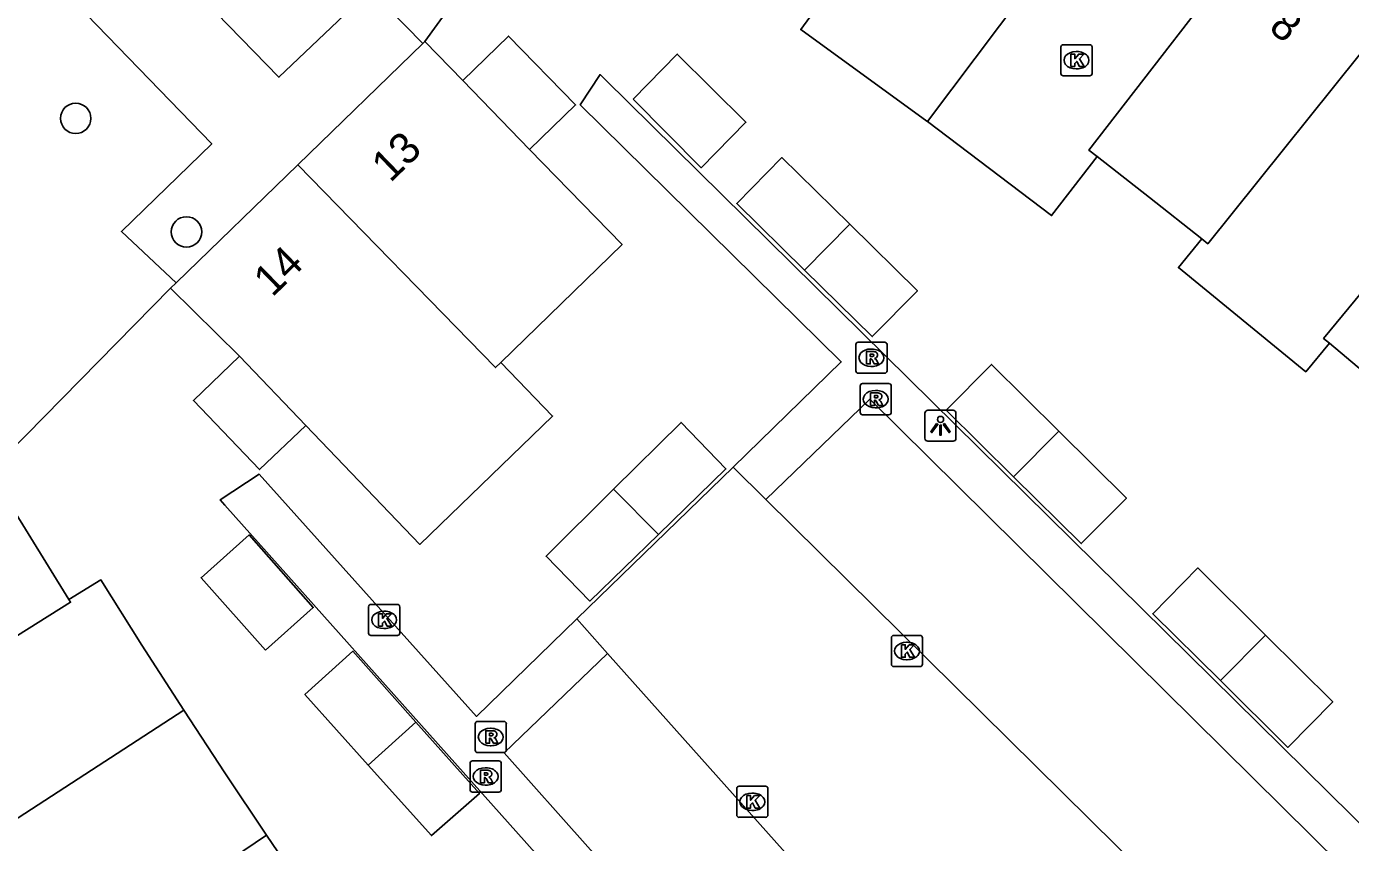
# Model space of a CAD drawing. Extents: x 160026 to 161302, y 384757 to 385701.
# Drawn here: x 160299.07 to 160341.63, y 385442.54 to 385468.79 of the extents above; entities that cross this region are included whole.
import ezdxf

# ---------------------------------------------------------------- set-up
doc = ezdxf.new("R2010")
doc.units = 0
for name, color, linetype in [('IMGEO_Boom', 7, 'Continuous'), ('IMGEO_Groenvoorziening', 7, 'Continuous'), ('IMGEO_Kolk', 7, 'Continuous'), ('IMGEO_Lichtpunt', 7, 'Continuous'), ('IMGEO_Pand', 7, 'Continuous'), ('IMGEO_Pand_nummerreeks', 7, 'Continuous'), ('IMGEO_Rijbaan_lokaal_open', 7, 'Continuous'), ('IMGEO_Rioolput', 7, 'Continuous'), ('IMGEO_Voetpad_open', 7, 'Continuous')]:
    doc.layers.add(name, color=color, linetype=linetype)

msp = doc.modelspace()

# ---------------------------------------------------------------- linework, layer by layer
at = {"layer": 'IMGEO_Boom'}
for centre in [(160300.652, 385465.829), (160304.213, 385462.178)]:
    msp.add_circle(centre, 0.489, dxfattribs=at)
at = {"layer": 'IMGEO_Groenvoorziening'}
for points in [[(160316.803, 385475.111), (160311.879, 385468.304)], [(160303.703, 385460.37), (160297.892, 385454.463)]]:
    msp.add_lwpolyline(points, dxfattribs=at)
at = {"layer": 'IMGEO_Kolk'}
for p, q in [((160332.32, 385467.273), (160332.32, 385468.125)), ((160332.395, 385468.199), (160333.247, 385468.199)), ((160333.321, 385468.125), (160333.321, 385467.273)), ((160332.808, 385467.979), (160332.833, 385467.979)), ((160332.831, 385467.419), (160332.806, 385467.419)), ((160333.247, 385467.199), (160332.395, 385467.199)), ((160310.066, 385449.274), (160310.066, 385450.126)), ((160310.141, 385450.2), (160310.993, 385450.2)), ((160310.554, 385449.98), (160310.579, 385449.98)), ((160311.067, 385450.126), (160311.067, 385449.274)), ((160310.577, 385449.42), (160310.552, 385449.42)), ((160310.993, 385449.2), (160310.141, 385449.2)), ((160326.87, 385448.275), (160326.87, 385449.127)), ((160326.945, 385449.201), (160327.797, 385449.201)), ((160327.358, 385448.981), (160327.383, 385448.981)), ((160327.871, 385449.127), (160327.871, 385448.275)), ((160327.797, 385448.201), (160326.945, 385448.201)), ((160327.381, 385448.421), (160327.356, 385448.421)), ((160321.9, 385443.425), (160321.9, 385444.277)), ((160321.975, 385444.351), (160322.827, 385444.351)), ((160322.901, 385444.277), (160322.901, 385443.425)), ((160322.388, 385444.131), (160322.413, 385444.131)), ((160322.411, 385443.571), (160322.386, 385443.571)), ((160322.827, 385443.351), (160321.975, 385443.351))]:
    msp.add_line(p, q, dxfattribs=at)
for points in [[(160332.32, 385467.273), (160332.32, 385468.125)], [(160332.395, 385468.199), (160333.247, 385468.199)], [(160333.321, 385468.125), (160333.321, 385467.273)], [(160332.641, 385467.899), (160332.764, 385467.899), (160332.764, 385467.748), (160332.894, 385467.899), (160333.058, 385467.899), (160332.912, 385467.748), (160333.065, 385467.499), (160332.913, 385467.499), (160332.828, 385467.663), (160332.764, 385467.596), (160332.764, 385467.499), (160332.641, 385467.499), (160332.641, 385467.899)], [(160333.247, 385467.199), (160332.395, 385467.199)], [(160310.066, 385449.274), (160310.066, 385450.126)], [(160310.141, 385450.2), (160310.993, 385450.2)], [(160310.387, 385449.9), (160310.51, 385449.9), (160310.51, 385449.749), (160310.64, 385449.9), (160310.804, 385449.9), (160310.658, 385449.749), (160310.811, 385449.5), (160310.659, 385449.5), (160310.574, 385449.664), (160310.51, 385449.597), (160310.51, 385449.5), (160310.387, 385449.5), (160310.387, 385449.9)], [(160311.067, 385450.126), (160311.067, 385449.274)], [(160310.993, 385449.2), (160310.141, 385449.2)], [(160326.87, 385448.275), (160326.87, 385449.127)], [(160326.945, 385449.201), (160327.797, 385449.201)], [(160327.871, 385449.127), (160327.871, 385448.275)], [(160327.191, 385448.901), (160327.314, 385448.901), (160327.314, 385448.75), (160327.444, 385448.901), (160327.608, 385448.901), (160327.462, 385448.75), (160327.615, 385448.501), (160327.463, 385448.501), (160327.378, 385448.665), (160327.314, 385448.598), (160327.314, 385448.501), (160327.191, 385448.501), (160327.191, 385448.901)], [(160327.797, 385448.201), (160326.945, 385448.201)], [(160321.9, 385443.425), (160321.9, 385444.277)], [(160321.975, 385444.351), (160322.827, 385444.351)], [(160322.901, 385444.277), (160322.901, 385443.425)], [(160322.221, 385444.051), (160322.344, 385444.051), (160322.344, 385443.9), (160322.474, 385444.051), (160322.638, 385444.051), (160322.492, 385443.9), (160322.645, 385443.651), (160322.493, 385443.651), (160322.408, 385443.815), (160322.344, 385443.748), (160322.344, 385443.651), (160322.221, 385443.651), (160322.221, 385444.051)], [(160322.827, 385443.351), (160321.975, 385443.351)]]:
    msp.add_lwpolyline(points, dxfattribs=at)
for centre, start, end in [((160332.397, 385468.123), 91.552, 178.448), ((160332.397, 385468.123), 91.552, 178.448), ((160333.245, 385468.123), 1.552, 88.448), ((160333.245, 385468.123), 1.552, 88.448), ((160332.397, 385467.275), 181.552, 268.448), ((160332.397, 385467.275), 181.552, 268.448), ((160333.245, 385467.275), 271.552, 358.448), ((160333.245, 385467.275), 271.552, 358.448), ((160310.143, 385450.124), 91.552, 178.448), ((160310.143, 385450.124), 91.552, 178.448), ((160310.991, 385450.124), 1.552, 88.448), ((160310.991, 385450.124), 1.552, 88.448), ((160310.143, 385449.276), 181.552, 268.448), ((160310.143, 385449.276), 181.552, 268.448), ((160310.991, 385449.276), 271.552, 358.448), ((160310.991, 385449.276), 271.552, 358.448), ((160326.947, 385449.125), 91.552, 178.448), ((160326.947, 385449.125), 91.552, 178.448), ((160327.795, 385449.125), 1.552, 88.448), ((160327.795, 385449.125), 1.552, 88.448), ((160326.947, 385448.277), 181.552, 268.448), ((160326.947, 385448.277), 181.552, 268.448), ((160327.795, 385448.277), 271.552, 358.448), ((160327.795, 385448.277), 271.552, 358.448), ((160321.977, 385444.275), 91.552, 178.448), ((160321.977, 385444.275), 91.552, 178.448), ((160322.825, 385444.275), 1.552, 88.448), ((160322.825, 385444.275), 1.552, 88.448), ((160321.977, 385443.427), 181.552, 268.448), ((160321.977, 385443.427), 181.552, 268.448), ((160322.825, 385443.427), 271.552, 358.448), ((160322.825, 385443.427), 271.552, 358.448)]:
    msp.add_arc(centre, 0.0765, start, end, dxfattribs=at)
for centre, major_axis, ratio, start_param, end_param in [((160332.807, 385467.699), (-0.387, 0.002), 0.722429, 4.712389, 7.853982), ((160332.832, 385467.699), (-0.39, 0.002), 0.717154, 1.570796, 4.712389), ((160310.553, 385449.7), (-0.387, 0.002), 0.722429, 4.712389, 7.853982), ((160310.578, 385449.7), (-0.39, 0.002), 0.717154, 1.570796, 4.712389), ((160327.357, 385448.701), (-0.387, 0.002), 0.722429, 4.712389, 7.853982), ((160327.382, 385448.701), (-0.39, 0.002), 0.717154, 1.570796, 4.712389), ((160322.387, 385443.851), (-0.387, 0.002), 0.722429, 4.712389, 7.853982), ((160322.412, 385443.851), (-0.39, 0.002), 0.717154, 1.570796, 4.712389)]:
    msp.add_ellipse(centre, major_axis=major_axis, ratio=ratio, start_param=start_param, end_param=end_param, dxfattribs=at)
at = {"layer": 'IMGEO_Lichtpunt'}
for p, q in [((160327.951, 385456.349), (160327.951, 385455.542)), ((160327.951, 385456.349), (160327.951, 385455.542)), ((160328.853, 385456.444), (160328.045, 385456.444)), ((160328.853, 385456.444), (160328.045, 385456.444)), ((160328.947, 385455.542), (160328.947, 385456.349)), ((160328.947, 385455.542), (160328.947, 385456.349)), ((160328.045, 385455.448), (160328.853, 385455.448)), ((160328.045, 385455.448), (160328.853, 385455.448))]:
    msp.add_line(p, q, dxfattribs=at)
for points in [[(160328.325, 385456.013), (160328.364, 385455.985), (160328.176, 385455.723), (160328.138, 385455.75), (160328.325, 385456.013)], [(160328.427, 385455.965), (160328.474, 385455.965), (160328.474, 385455.643), (160328.427, 385455.643), (160328.427, 385455.965)], [(160328.537, 385455.985), (160328.575, 385456.012), (160328.762, 385455.75), (160328.723, 385455.722), (160328.537, 385455.985)]]:
    msp.add_lwpolyline(points, dxfattribs=at)
msp.add_circle((160328.45, 385456.147), 0.0994, dxfattribs=at)
for centre, start, end in [((160328.045, 385456.349), 90, 180), ((160328.045, 385456.349), 90, 180), ((160328.853, 385456.349), 0, 90), ((160328.853, 385456.349), 0, 90), ((160328.045, 385455.542), 180, 270), ((160328.045, 385455.542), 180, 270), ((160328.853, 385455.542), 270, 0), ((160328.853, 385455.542), 270, 360)]:
    msp.add_arc(centre, 0.0946, start, end, dxfattribs=at)
at = {"layer": 'IMGEO_Pand'}
for points in [[(160328.027, 385465.727), (160334.944, 385474.922)], [(160333.484, 385464.599), (160333.216, 385464.808), (160338.78, 385471.999)], [(160328.027, 385465.727), (160328.009, 385465.741), (160323.955, 385468.686), (160325.373, 385470.638)], [(160336.846, 385461.951), (160337.04, 385461.797), (160342.733, 385468.889)], [(160307.792, 385464.338), (160311.807, 385468.234)], [(160311.807, 385468.234), (160311.879, 385468.304)], [(160311.879, 385468.304), (160313.095, 385467.049)], [(160313.095, 385467.049), (160314.566, 385468.477), (160316.718, 385466.263), (160315.242, 385464.833)], [(160318.566, 385466.444), (160319.988, 385467.898), (160322.194, 385465.704), (160320.756, 385464.242), (160318.566, 385466.444)], [(160315.242, 385464.833), (160313.095, 385467.049)], [(160333.484, 385464.599), (160332.021, 385462.704), (160328.027, 385465.727)], [(160346.56, 385465.775), (160340.763, 385458.755), (160340.951, 385458.597)], [(160315.242, 385464.833), (160318.212, 385461.768), (160314.314, 385457.982)], [(160303.88, 385460.542), (160307.792, 385464.338)], [(160314.314, 385457.982), (160314.144, 385457.817), (160307.792, 385464.338)], [(160324.08, 385460.953), (160321.903, 385463.093), (160323.351, 385464.568), (160325.53, 385462.427)], [(160336.846, 385461.951), (160335.17, 385463.282), (160333.484, 385464.599)], [(160325.53, 385462.427), (160327.71, 385460.285), (160326.258, 385458.812), (160324.08, 385460.953)], [(160324.08, 385460.953), (160325.53, 385462.427)], [(160340.951, 385458.597), (160340.19, 385457.683), (160336.094, 385461.032), (160336.846, 385461.951)], [(160303.88, 385460.542), (160303.703, 385460.37)], [(160305.915, 385458.183), (160303.703, 385460.37)], [(160344.225, 385455.833), (160342.594, 385457.222), (160340.951, 385458.597)], [(160308.046, 385455.955), (160306.561, 385454.534), (160304.438, 385456.759), (160305.915, 385458.183)], [(160305.915, 385458.183), (160308.046, 385455.955)], [(160314.314, 385457.982), (160315.981, 385456.257), (160311.709, 385452.127), (160308.046, 385455.955)], [(160330.8, 385454.299), (160328.628, 385456.445), (160330.092, 385457.919), (160332.253, 385455.771)], [(160317.943, 385453.9), (160320.111, 385456.051), (160321.553, 385454.558), (160319.382, 385452.449)], [(160332.253, 385455.771), (160334.423, 385453.615), (160332.971, 385452.154), (160330.8, 385454.299)], [(160330.8, 385454.299), (160332.253, 385455.771)], [(160297.892, 385454.463), (160300.434, 385450.355)], [(160319.382, 385452.449), (160317.174, 385450.303), (160315.774, 385451.748), (160317.943, 385453.9)], [(160317.943, 385453.9), (160319.382, 385452.449)], [(160306.748, 385448.728), (160304.682, 385451.057), (160306.233, 385452.431), (160308.286, 385450.097), (160306.748, 385448.728)], [(160337.444, 385447.749), (160335.273, 385449.9), (160336.722, 385451.371), (160338.895, 385449.214)], [(160300.434, 385450.355), (160301.463, 385450.986), (160302.783, 385448.886), (160304.123, 385446.798)], [(160291.786, 385444.805), (160300.489, 385450.266), (160300.434, 385450.355)], [(160338.895, 385449.214), (160341.059, 385447.066), (160339.616, 385445.598), (160337.444, 385447.749)], [(160338.895, 385449.214), (160337.444, 385447.749)], [(160310.054, 385445.034), (160308.021, 385447.303), (160309.56, 385448.692), (160311.589, 385446.409)], [(160304.123, 385446.798), (160294.534, 385440.568)], [(160304.123, 385446.798), (160305.443, 385444.782), (160306.781, 385442.779)], [(160311.589, 385446.409), (160313.627, 385444.115), (160312.087, 385442.764), (160310.054, 385445.034)], [(160311.589, 385446.409), (160310.054, 385445.034)], [(160297.275, 385436.342), (160306.781, 385442.779)], [(160306.781, 385442.779), (160308.079, 385440.874), (160309.393, 385438.98)]]:
    msp.add_lwpolyline(points, dxfattribs=at)
at = {"layer": 'IMGEO_Rijbaan_lokaal_open'}
for points in [[(160321.78, 385454.614), (160325.259, 385457.995), (160316.868, 385466.267), (160317.506, 385467.237), (160317.667, 385467.078), (160353.672, 385431.58)], [(160322.831, 385453.576), (160326.175, 385456.798), (160352.686, 385430.573)], [(160316.756, 385449.732), (160321.78, 385454.614)], [(160321.78, 385454.614), (160322.831, 385453.576)], [(160333.539, 385409.179), (160333.613, 385409.099), (160339.855, 385414.79), (160338.575, 385416.252), (160305.445, 385453.391), (160305.295, 385453.56), (160306.551, 385454.383), (160313.533, 385446.599), (160316.756, 385449.732)], [(160349.462, 385427.28), (160345.388, 385431.289), (160322.831, 385453.576)], [(160317.746, 385448.622), (160316.756, 385449.732)], [(160327.874, 385430.309), (160314.429, 385445.424), (160317.746, 385448.622)], [(160317.746, 385448.622), (160331.308, 385433.414)]]:
    msp.add_lwpolyline(points, dxfattribs=at)
at = {"layer": 'IMGEO_Rioolput'}
for p, q in [((160325.729, 385457.706), (160325.729, 385458.558)), ((160325.804, 385458.632), (160326.656, 385458.632)), ((160326.217, 385458.412), (160326.242, 385458.412)), ((160326.73, 385458.558), (160326.73, 385457.706)), ((160326.656, 385457.632), (160325.804, 385457.632)), ((160326.24, 385457.852), (160326.215, 385457.852)), ((160325.867, 385456.374), (160325.867, 385457.226)), ((160325.942, 385457.3), (160326.794, 385457.3)), ((160326.355, 385457.08), (160326.38, 385457.08)), ((160326.868, 385457.226), (160326.868, 385456.374)), ((160326.794, 385456.3), (160325.942, 385456.3)), ((160326.378, 385456.52), (160326.353, 385456.52)), ((160313.568, 385446.434), (160314.42, 385446.434)), ((160313.493, 385445.508), (160313.493, 385446.36)), ((160313.981, 385446.214), (160314.006, 385446.214)), ((160314.494, 385446.36), (160314.494, 385445.508)), ((160314.004, 385445.654), (160313.979, 385445.654)), ((160313.403, 385445.165), (160314.255, 385445.165)), ((160314.42, 385445.434), (160313.568, 385445.434)), ((160313.328, 385444.239), (160313.328, 385445.091)), ((160313.816, 385444.945), (160313.841, 385444.945)), ((160314.329, 385445.091), (160314.329, 385444.239)), ((160313.839, 385444.385), (160313.814, 385444.385)), ((160314.255, 385444.165), (160313.403, 385444.165))]:
    msp.add_line(p, q, dxfattribs=at)
for points in [[(160325.729, 385457.706), (160325.729, 385458.558)], [(160325.804, 385458.632), (160326.656, 385458.632)], [(160326.318, 385458.33), (160326.066, 385458.332), (160326.066, 385457.932)], [(160326.73, 385458.558), (160326.73, 385457.706)], [(160326.066, 385457.932), (160326.19, 385457.932), (160326.19, 385458.094), (160326.201, 385458.094)], [(160326.244, 385458.251), (160326.19, 385458.251), (160326.19, 385458.17)], [(160326.19, 385458.17), (160326.242, 385458.17)], [(160326.248, 385458.065), (160326.319, 385457.932), (160326.459, 385457.932), (160326.394, 385458.058)], [(160326.656, 385457.632), (160325.804, 385457.632)], [(160325.867, 385456.374), (160325.867, 385457.226)], [(160325.942, 385457.3), (160326.794, 385457.3)], [(160326.868, 385457.226), (160326.868, 385456.374)], [(160326.456, 385456.998), (160326.204, 385457), (160326.204, 385456.6)], [(160326.204, 385456.6), (160326.328, 385456.6), (160326.328, 385456.762), (160326.339, 385456.762)], [(160326.382, 385456.919), (160326.328, 385456.919), (160326.328, 385456.838)], [(160326.328, 385456.838), (160326.38, 385456.838)], [(160326.386, 385456.733), (160326.457, 385456.6), (160326.597, 385456.6), (160326.532, 385456.726)], [(160326.794, 385456.3), (160325.942, 385456.3)], [(160313.568, 385446.434), (160314.42, 385446.434)], [(160313.493, 385445.508), (160313.493, 385446.36)], [(160314.082, 385446.132), (160313.83, 385446.134), (160313.83, 385445.734)], [(160314.008, 385446.053), (160313.954, 385446.053), (160313.954, 385445.972)], [(160313.954, 385445.972), (160314.006, 385445.972)], [(160314.494, 385446.36), (160314.494, 385445.508)], [(160313.83, 385445.734), (160313.954, 385445.734), (160313.954, 385445.896), (160313.965, 385445.896)], [(160314.012, 385445.867), (160314.083, 385445.734), (160314.223, 385445.734), (160314.158, 385445.86)], [(160313.403, 385445.165), (160314.255, 385445.165)], [(160314.42, 385445.434), (160313.568, 385445.434)], [(160313.328, 385444.239), (160313.328, 385445.091)], [(160313.917, 385444.863), (160313.665, 385444.865), (160313.665, 385444.465)], [(160313.843, 385444.784), (160313.789, 385444.784), (160313.789, 385444.703)], [(160313.789, 385444.703), (160313.841, 385444.703)], [(160314.329, 385445.091), (160314.329, 385444.239)], [(160313.665, 385444.465), (160313.789, 385444.465), (160313.789, 385444.627), (160313.8, 385444.627)], [(160313.847, 385444.598), (160313.918, 385444.465), (160314.058, 385444.465), (160313.993, 385444.591)], [(160314.255, 385444.165), (160313.403, 385444.165)]]:
    msp.add_lwpolyline(points, dxfattribs=at)
for centre, radius, start, end in [((160325.806, 385458.556), 0.0765, 91.552, 178.448), ((160325.806, 385458.556), 0.0765, 91.552, 178.448), ((160326.317, 385458.22), 0.109, 350.3612, 89.416), ((160326.654, 385458.556), 0.0765, 1.552, 88.448), ((160326.654, 385458.556), 0.0765, 1.552, 88.448), ((160326.2, 385458.041), 0.0533, 26.0293, 88.6989), ((160326.226, 385458.359), 0.19, 274.7715, 282.9687), ((160326.25, 385458.155), 0.0964, 77.0061, 93.1865), ((160326.264, 385458.212), 0.0378, 276.6634, 79.6772), ((160326.315, 385458.22), 0.112, 277.5842, 350.9817), ((160326.299, 385458.005), 0.108, 29.5134, 73.7905), ((160325.806, 385457.708), 0.0765, 181.552, 268.448), ((160325.806, 385457.708), 0.0765, 181.552, 268.448), ((160326.654, 385457.708), 0.0765, 271.552, 358.448), ((160326.654, 385457.708), 0.0765, 271.552, 358.448), ((160325.944, 385457.224), 0.0765, 91.552, 178.448), ((160325.944, 385457.224), 0.0765, 91.552, 178.448), ((160326.792, 385457.224), 0.0765, 1.552, 88.448), ((160326.792, 385457.224), 0.0765, 1.552, 88.448), ((160326.338, 385456.709), 0.0533, 26.0293, 88.6989), ((160326.364, 385457.027), 0.19, 274.7715, 282.9687), ((160326.388, 385456.823), 0.0964, 77.0061, 93.1865), ((160326.402, 385456.88), 0.0378, 276.6634, 79.6772), ((160326.455, 385456.888), 0.109, 350.3612, 89.416), ((160326.453, 385456.888), 0.112, 277.5842, 350.9817), ((160326.437, 385456.673), 0.108, 29.5134, 73.7905), ((160325.944, 385456.376), 0.0765, 181.552, 268.448), ((160325.944, 385456.376), 0.0765, 181.552, 268.448), ((160326.792, 385456.376), 0.0765, 271.552, 358.448), ((160326.792, 385456.376), 0.0765, 271.552, 358.448), ((160313.57, 385446.358), 0.0765, 91.552, 178.448), ((160313.57, 385446.358), 0.0765, 91.552, 178.448), ((160314.418, 385446.358), 0.0765, 1.552, 88.448), ((160314.418, 385446.358), 0.0765, 1.552, 88.448), ((160313.99, 385446.161), 0.19, 274.7715, 282.9687), ((160314.014, 385445.957), 0.0964, 77.0061, 93.1865), ((160314.028, 385446.014), 0.0378, 276.6634, 79.6772), ((160314.081, 385446.022), 0.109, 350.3612, 89.416), ((160314.079, 385446.022), 0.112, 277.5842, 350.9817), ((160313.964, 385445.843), 0.0533, 26.0293, 88.6989), ((160314.063, 385445.807), 0.108, 29.5134, 73.7905), ((160313.405, 385445.089), 0.0765, 91.552, 178.448), ((160313.405, 385445.089), 0.0765, 91.552, 178.448), ((160313.57, 385445.51), 0.0765, 181.552, 268.448), ((160313.57, 385445.51), 0.0765, 181.552, 268.448), ((160314.253, 385445.089), 0.0765, 1.552, 88.448), ((160314.253, 385445.089), 0.0765, 1.552, 88.448), ((160314.418, 385445.51), 0.0765, 271.552, 358.448), ((160314.418, 385445.51), 0.0765, 271.552, 358.448), ((160313.825, 385444.892), 0.19, 274.7715, 282.9687), ((160313.849, 385444.688), 0.0964, 77.0061, 93.1865), ((160313.863, 385444.745), 0.0378, 276.6634, 79.6772), ((160313.916, 385444.753), 0.109, 350.3612, 89.416), ((160313.914, 385444.753), 0.112, 277.5842, 350.9817), ((160313.799, 385444.574), 0.0533, 26.0293, 88.6989), ((160313.898, 385444.538), 0.108, 29.5134, 73.7905), ((160313.405, 385444.241), 0.0765, 181.552, 268.448), ((160313.405, 385444.241), 0.0765, 181.552, 268.448), ((160314.253, 385444.241), 0.0765, 271.552, 358.448), ((160314.253, 385444.241), 0.0765, 271.552, 358.448)]:
    msp.add_arc(centre, radius, start, end, dxfattribs=at)
for centre, major_axis, ratio, start_param, end_param in [((160326.216, 385458.132), (-0.387, 0.002), 0.722429, 4.712389, 7.853982), ((160326.241, 385458.132), (-0.39, 0.002), 0.717154, 1.570796, 4.712389), ((160326.354, 385456.8), (-0.387, 0.002), 0.722429, 4.712389, 7.853982), ((160326.379, 385456.8), (-0.39, 0.002), 0.717154, 1.570796, 4.712389), ((160313.98, 385445.934), (-0.387, 0.002), 0.722429, 4.712389, 7.853982), ((160314.005, 385445.934), (-0.39, 0.002), 0.717154, 1.570796, 4.712389), ((160313.815, 385444.665), (-0.387, 0.002), 0.722429, 4.712389, 7.853982), ((160313.84, 385444.665), (-0.39, 0.002), 0.717154, 1.570796, 4.712389)]:
    msp.add_ellipse(centre, major_axis=major_axis, ratio=ratio, start_param=start_param, end_param=end_param, dxfattribs=at)
at = {"layer": 'IMGEO_Voetpad_open'}
for points in [[(160300.338, 385474.193), (160307.184, 385467.154), (160310.128, 385469.965), (160311.807, 385468.234)], [(160298.326, 385471.945), (160305.023, 385465.009), (160302.124, 385462.194), (160303.88, 385460.542)]]:
    msp.add_lwpolyline(points, dxfattribs=at)
msp.add_arc((160153.733, 385231.541), 304.315, 47.74715, 56.18925, dxfattribs=at)

# ---------------------------------------------------------------- texts
at = {"layer": 'IMGEO_Pand_nummerreeks'}
for s, rotation, p in [('8', 321.8066, (160338.96, 385468.676)), ('13', 44.1407, (160310.763, 385463.738)), ('14', 44.1407, (160306.97, 385460.057))]:
    msp.add_text(s, height=1, rotation=rotation, dxfattribs=at).set_placement(p)

doc.saveas('drawing.dxf')
